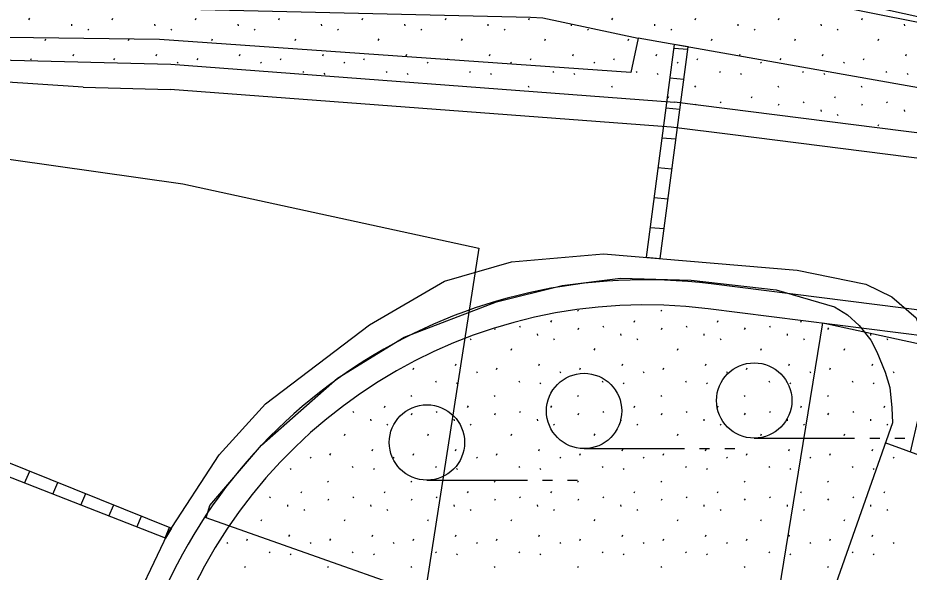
# Model space of a CAD drawing. Extents: x 419101 to 420177, y 4451541 to 4452254.
# Drawn here: x 420030.39 to 420048.14, y 4452037.65 to 4452048.7 of the extents above; entities that cross this region are included whole.
import ezdxf

# ---------------------------------------------------------------- set-up
doc = ezdxf.new("R2010")
doc.units = 0
for name, color, linetype in [('2_KADASTRO', 7, 'Continuous'), ('3_HALİHAZIR', 7, 'Continuous'), ('Level 61', 7, 'Continuous'), ('Level 62', 7, 'Continuous')]:
    doc.layers.add(name, color=color, linetype=linetype)

msp = doc.modelspace()

# ---------------------------------------------------------------- linework, layer by layer
at = {"layer": '2_KADASTRO'}
for points in [[(419988.649, 4452041.595), (419991.285, 4452051.401), (420033.675, 4452045.389), (420039.569, 4452044.108), (420037.446, 4452030.469)], [(420044.139, 4452028.602), (420046.42, 4452042.62), (420067.824, 4452037.969), (420095.36, 4452031.511), (420094.193, 4452026.24), (420109.972, 4452021.564), (420107.982, 4452014.605)]]:
    msp.add_lwpolyline(points, close=True, dxfattribs=at)
at = {"layer": '3_HALİHAZIR'}
for p, q in [((420043.452, 4452048.093), (420043.732, 4452048.069)), ((420043.374, 4452047.498), (420043.654, 4452047.474)), ((420043.295, 4452046.902), (420043.575, 4452046.878)), ((420043.216, 4452046.307), (420043.496, 4452046.283)), ((420043.138, 4452045.711), (420043.418, 4452045.687)), ((420043.059, 4452045.116), (420043.339, 4452045.092)), ((420042.98, 4452044.52), (420043.261, 4452044.496)), ((420042.901, 4452043.925), (420043.182, 4452043.901)), ((420045.055, 4452040.322), (420047.055, 4452040.322)), ((420047.355, 4452040.322), (420047.555, 4452040.322)), ((420047.855, 4452040.322), (420048.055, 4452040.322)), ((420041.667, 4452040.114), (420043.667, 4452040.114)), ((420043.967, 4452040.114), (420044.167, 4452040.114)), ((420044.467, 4452040.114), (420044.667, 4452040.114)), ((420030.527, 4452039.426), (420030.631, 4452039.667)), ((420031.087, 4452039.208), (420031.187, 4452039.442)), ((420038.538, 4452039.487), (420040.538, 4452039.487)), ((420040.838, 4452039.487), (420041.038, 4452039.487)), ((420041.338, 4452039.487), (420041.538, 4452039.487)), ((420031.646, 4452038.989), (420031.743, 4452039.217)), ((420032.205, 4452038.771), (420032.3, 4452038.993)), ((420032.764, 4452038.552), (420032.856, 4452038.768)), ((420033.323, 4452038.334), (420033.413, 4452038.543))]:
    msp.add_line(p, q, dxfattribs=at)
for points in [[(420000.792, 4452055.144), (419996.274, 4452055.814), (419996.187, 4452055.787), (419996.149, 4452055.769), (419996.08, 4452055.713), (419996.097, 4452055.588), (420002.93, 4452053.762), (420010.43, 4452051.758), (420015.436, 4452050.549), (420019.08, 4452049.784), (420022.034, 4452049.438), (420033.75, 4452048.869), (420040.598, 4452048.711), (420040.847, 4452048.695), (420042.744, 4452048.291)], [(420026.941, 4452052.864), (420043.961, 4452049.681), (420053.423, 4452047.602), (420055.312, 4452047.194), (420055.604, 4452046.957), (420055.771, 4452046.666), (420055.766, 4452046.417), (420055.724, 4452046.226), (420055.557, 4452046.019), (420042.744, 4452048.291), (420042.596, 4452047.604), (420033.21, 4452048.262), (420027.185, 4452048.345), (420022.869, 4452048.588), (420019.362, 4452049.063), (420017.938, 4452049.22), (420016.067, 4452049.599), (420007.617, 4452051.51), (419996.864, 4452054.203), (419991.409, 4452055), (419987.273, 4452055.591)], [(420033.847, 4452026.263), (420032.695, 4452028.603), (420032.008, 4452030.72), (420031.813, 4452032.931), (420031.992, 4452034.654), (420032.571, 4452036.723), (420033.373, 4452038.412), (420034.403, 4452039.991), (420035.326, 4452041.006), (420037.392, 4452042.58), (420038.888, 4452043.447), (420040.22, 4452043.838), (420042.057, 4452043.997), (420045.908, 4452043.668), (420047.275, 4452043.387), (420047.798, 4452043.135), (420048.279, 4452042.721), (420048.415, 4452042.343), (420048.494, 4452041.948), (420048.494, 4452041.478), (420048.162, 4452040.046)], [(420038.087, 4452042.334), (420039.922, 4452043.041), (420041.228, 4452043.365), (420042.394, 4452043.507), (420043.797, 4452043.468), (420045.491, 4452043.279), (420046.651, 4452042.94), (420046.913, 4452042.777), (420047.144, 4452042.569), (420047.377, 4452042.275), (420047.494, 4452042.044), (420047.665, 4452041.635), (420047.756, 4452041.329), (420047.795, 4452040.926), (420047.806, 4452040.628), (420046.057, 4452035.647), (420045.184, 4452035.865)], [(420034.214, 4452038.981), (420035.246, 4452040.181), (420036.76, 4452041.515), (420038.087, 4452042.334)], [(420051.896, 4452038.685), (420047.665, 4452040.227)], [(420040.5, 4452036.752), (420040.414, 4452036.515), (420034.139, 4452038.733), (420034.214, 4452038.981)]]:
    msp.add_lwpolyline(points, dxfattribs=at)
for points in [[(420043.182, 4452043.901), (420043.738, 4452048.114), (420043.462, 4452048.163), (420042.901, 4452043.925)], [(420029.968, 4452039.645), (420030.074, 4452039.891), (420033.449, 4452038.529), (420033.334, 4452038.329)]]:
    msp.add_lwpolyline(points, close=True, dxfattribs=at)
for centre in [(420045.055, 4452041.072), (420041.667, 4452040.864), (420038.538, 4452040.237)]:
    msp.add_circle(centre, 0.75, dxfattribs=at)
at = {"layer": 'Level 61'}
for p, q in [((420036.888, 4452050.907), (420063.076, 4452045.637)), ((420029.355, 4452047.871), (420033.44, 4452047.769)), ((420033.44, 4452047.769), (420043.466, 4452047.014)), ((420031.693, 4452047.313), (420027.435, 4452047.6)), ((420031.693, 4452047.313), (420033.428, 4452047.27)), ((420043.404, 4452046.518), (420033.428, 4452047.27)), ((420063.873, 4452044.439), (420043.466, 4452047.014)), ((420044.628, 4452046.363), (420043.404, 4452046.518)), ((420073.798, 4452042.683), (420044.628, 4452046.363)), ((420073.332, 4452039.718), (420044.198, 4452043.394)), ((420041.537, 4452042.872), (420041.55, 4452042.852)), ((420043.195, 4452042.873), (420043.209, 4452042.852)), ((420073.255, 4452039.223), (420044.136, 4452042.898)), ((420041.008, 4452042.635), (420041.022, 4452042.666)), ((420042.666, 4452042.635), (420042.681, 4452042.666)), ((420044.325, 4452042.635), (420044.339, 4452042.666)), ((420045.984, 4452042.635), (420045.996, 4452042.663)), ((420039.889, 4452042.489), (420039.897, 4452042.506)), ((420040.382, 4452042.558), (420040.396, 4452042.536)), ((420041.548, 4452042.489), (420041.562, 4452042.521)), ((420042.041, 4452042.558), (420042.055, 4452042.536)), ((420043.206, 4452042.489), (420043.221, 4452042.521)), ((420043.699, 4452042.558), (420043.713, 4452042.536)), ((420044.865, 4452042.489), (420044.879, 4452042.521)), ((420045.358, 4452042.558), (420045.372, 4452042.536)), ((420046.523, 4452042.489), (420046.538, 4452042.521)), ((420039.401, 4452042.306), (420039.415, 4452042.284)), ((420040.734, 4452042.4), (420040.737, 4452042.368)), ((420041.06, 4452042.306), (420041.074, 4452042.284)), ((420042.392, 4452042.4), (420042.396, 4452042.368)), ((420042.718, 4452042.306), (420042.732, 4452042.284)), ((420044.051, 4452042.4), (420044.054, 4452042.368)), ((420044.377, 4452042.306), (420044.391, 4452042.284)), ((420045.709, 4452042.4), (420045.713, 4452042.368)), ((420046.035, 4452042.306), (420046.049, 4452042.284)), ((420047.368, 4452042.4), (420047.372, 4452042.368)), ((420047.694, 4452042.306), (420047.708, 4452042.284)), ((420040.212, 4452042.077), (420040.227, 4452042.109)), ((420041.871, 4452042.077), (420041.885, 4452042.109)), ((420043.529, 4452042.077), (420043.544, 4452042.109)), ((420045.188, 4452042.077), (420045.202, 4452042.109)), ((420046.847, 4452042.077), (420046.861, 4452042.109)), ((420038.266, 4452041.689), (420038.28, 4452041.721)), ((420039.108, 4452041.771), (420039.122, 4452041.803)), ((420039.925, 4452041.689), (420039.939, 4452041.721)), ((420040.767, 4452041.771), (420040.781, 4452041.803)), ((420041.583, 4452041.689), (420041.597, 4452041.721)), ((420042.425, 4452041.771), (420042.439, 4452041.803)), ((420043.242, 4452041.689), (420043.256, 4452041.721)), ((420044.084, 4452041.771), (420044.098, 4452041.803)), ((420044.9, 4452041.689), (420044.915, 4452041.721)), ((420045.742, 4452041.771), (420045.756, 4452041.803)), ((420046.559, 4452041.689), (420046.573, 4452041.721)), ((420047.401, 4452041.771), (420047.415, 4452041.803)), ((420039.527, 4452041.648), (420039.541, 4452041.626)), ((420041.186, 4452041.648), (420041.2, 4452041.626)), ((420042.844, 4452041.648), (420042.858, 4452041.626)), ((420044.503, 4452041.648), (420044.517, 4452041.626)), ((420046.161, 4452041.648), (420046.176, 4452041.626)), ((420047.82, 4452041.648), (420047.834, 4452041.626)), ((420038.71, 4452041.462), (420038.724, 4452041.44)), ((420039.13, 4452041.423), (420039.144, 4452041.402)), ((420040.369, 4452041.462), (420040.383, 4452041.44)), ((420040.788, 4452041.423), (420040.803, 4452041.402)), ((420042.027, 4452041.462), (420042.041, 4452041.44)), ((420042.447, 4452041.423), (420042.461, 4452041.402)), ((420043.686, 4452041.462), (420043.7, 4452041.44)), ((420044.106, 4452041.423), (420044.12, 4452041.402)), ((420045.344, 4452041.462), (420045.359, 4452041.44)), ((420045.764, 4452041.423), (420045.778, 4452041.402)), ((420047.003, 4452041.462), (420047.017, 4452041.44)), ((420047.423, 4452041.423), (420047.437, 4452041.402)), ((420038.219, 4452041.171), (420038.233, 4452041.15)), ((420039.877, 4452041.171), (420039.892, 4452041.15)), ((420041.536, 4452041.171), (420041.55, 4452041.15)), ((420043.195, 4452041.171), (420043.209, 4452041.15)), ((420044.853, 4452041.171), (420044.867, 4452041.15)), ((420046.512, 4452041.171), (420046.526, 4452041.15)), ((420037.065, 4452040.856), (420037.079, 4452040.834)), ((420037.691, 4452040.933), (420037.705, 4452040.964)), ((420038.723, 4452040.856), (420038.738, 4452040.834)), ((420039.349, 4452040.933), (420039.363, 4452040.964)), ((420040.382, 4452040.856), (420040.396, 4452040.834)), ((420041.008, 4452040.933), (420041.022, 4452040.964)), ((420042.041, 4452040.856), (420042.055, 4452040.834)), ((420042.666, 4452040.933), (420042.681, 4452040.964)), ((420043.699, 4452040.856), (420043.713, 4452040.834)), ((420044.325, 4452040.933), (420044.339, 4452040.964)), ((420045.358, 4452040.856), (420045.372, 4452040.834)), ((420045.984, 4452040.933), (420045.998, 4452040.964)), ((420047.016, 4452040.856), (420047.031, 4452040.834)), ((420047.642, 4452040.933), (420047.656, 4452040.964)), ((420037.416, 4452040.698), (420037.42, 4452040.666)), ((420038.23, 4452040.787), (420038.245, 4452040.819)), ((420039.075, 4452040.698), (420039.079, 4452040.666)), ((420039.889, 4452040.787), (420039.903, 4452040.819)), ((420040.734, 4452040.698), (420040.737, 4452040.666)), ((420041.548, 4452040.787), (420041.562, 4452040.819)), ((420042.392, 4452040.698), (420042.396, 4452040.666)), ((420043.206, 4452040.787), (420043.221, 4452040.819)), ((420044.051, 4452040.698), (420044.054, 4452040.666)), ((420044.865, 4452040.787), (420044.879, 4452040.819)), ((420045.709, 4452040.698), (420045.713, 4452040.666)), ((420046.523, 4452040.787), (420046.538, 4452040.819)), ((420047.368, 4452040.698), (420047.372, 4452040.666)), ((420037.742, 4452040.604), (420037.756, 4452040.582)), ((420039.401, 4452040.604), (420039.415, 4452040.582)), ((420041.06, 4452040.604), (420041.074, 4452040.582)), ((420042.718, 4452040.604), (420042.732, 4452040.582)), ((420044.377, 4452040.604), (420044.391, 4452040.582)), ((420046.035, 4452040.604), (420046.049, 4452040.582)), ((420047.694, 4452040.604), (420047.708, 4452040.582)), ((420036.895, 4452040.375), (420036.909, 4452040.407)), ((420038.554, 4452040.375), (420038.568, 4452040.407)), ((420040.212, 4452040.375), (420040.227, 4452040.407)), ((420041.871, 4452040.375), (420041.885, 4452040.407)), ((420043.529, 4452040.375), (420043.544, 4452040.407)), ((420045.188, 4452040.375), (420045.202, 4452040.407)), ((420046.847, 4452040.375), (420046.861, 4452040.407)), ((420036.21, 4452039.946), (420036.224, 4452039.924)), ((420036.607, 4452039.987), (420036.622, 4452040.019)), ((420037.449, 4452040.069), (420037.463, 4452040.101)), ((420037.868, 4452039.946), (420037.883, 4452039.924)), ((420038.266, 4452039.987), (420038.28, 4452040.019)), ((420039.108, 4452040.069), (420039.122, 4452040.101)), ((420039.527, 4452039.946), (420039.541, 4452039.924)), ((420039.925, 4452039.987), (420039.939, 4452040.019)), ((420040.767, 4452040.069), (420040.781, 4452040.101)), ((420041.186, 4452039.946), (420041.2, 4452039.924)), ((420041.583, 4452039.987), (420041.597, 4452040.019)), ((420042.425, 4452040.069), (420042.439, 4452040.101)), ((420042.844, 4452039.946), (420042.858, 4452039.924)), ((420043.242, 4452039.987), (420043.256, 4452040.019)), ((420044.084, 4452040.069), (420044.098, 4452040.101)), ((420044.503, 4452039.946), (420044.517, 4452039.924)), ((420044.9, 4452039.987), (420044.915, 4452040.019)), ((420045.742, 4452040.069), (420045.756, 4452040.101)), ((420046.161, 4452039.946), (420046.176, 4452039.924)), ((420046.559, 4452039.987), (420046.573, 4452040.019)), ((420047.401, 4452040.069), (420047.415, 4452040.101)), ((420047.82, 4452039.946), (420047.834, 4452039.924)), ((420035.813, 4452039.721), (420035.827, 4452039.7)), ((420037.051, 4452039.76), (420037.066, 4452039.738)), ((420037.471, 4452039.721), (420037.485, 4452039.7)), ((420038.71, 4452039.76), (420038.724, 4452039.738)), ((420039.13, 4452039.721), (420039.144, 4452039.7)), ((420040.369, 4452039.76), (420040.383, 4452039.738)), ((420040.788, 4452039.721), (420040.803, 4452039.7)), ((420042.027, 4452039.76), (420042.041, 4452039.738)), ((420042.447, 4452039.721), (420042.461, 4452039.7)), ((420043.686, 4452039.76), (420043.7, 4452039.738)), ((420044.106, 4452039.721), (420044.12, 4452039.7)), ((420045.344, 4452039.76), (420045.359, 4452039.738)), ((420045.764, 4452039.721), (420045.778, 4452039.7)), ((420047.003, 4452039.76), (420047.017, 4452039.738)), ((420047.423, 4452039.721), (420047.437, 4452039.7)), ((420036.56, 4452039.469), (420036.574, 4452039.448)), ((420038.219, 4452039.469), (420038.233, 4452039.448)), ((420039.877, 4452039.469), (420039.892, 4452039.448)), ((420041.536, 4452039.469), (420041.55, 4452039.448)), ((420043.195, 4452039.469), (420043.209, 4452039.448)), ((420044.853, 4452039.469), (420044.867, 4452039.448)), ((420046.512, 4452039.469), (420046.526, 4452039.448)), ((420036.032, 4452039.231), (420036.046, 4452039.262)), ((420037.691, 4452039.231), (420037.705, 4452039.262)), ((420039.349, 4452039.231), (420039.363, 4452039.262)), ((420041.008, 4452039.231), (420041.022, 4452039.262)), ((420042.666, 4452039.231), (420042.681, 4452039.262)), ((420044.325, 4452039.231), (420044.339, 4452039.262)), ((420045.984, 4452039.231), (420045.998, 4452039.262)), ((420047.642, 4452039.231), (420047.656, 4452039.262)), ((420035.406, 4452039.154), (420035.42, 4452039.132)), ((420036.572, 4452039.085), (420036.586, 4452039.117)), ((420037.065, 4452039.154), (420037.079, 4452039.132)), ((420038.23, 4452039.085), (420038.245, 4452039.117)), ((420038.723, 4452039.154), (420038.738, 4452039.132)), ((420039.889, 4452039.085), (420039.903, 4452039.117)), ((420040.382, 4452039.154), (420040.396, 4452039.132)), ((420041.548, 4452039.085), (420041.562, 4452039.117)), ((420042.041, 4452039.154), (420042.055, 4452039.132)), ((420043.206, 4452039.085), (420043.221, 4452039.117)), ((420043.699, 4452039.154), (420043.713, 4452039.132)), ((420044.865, 4452039.085), (420044.879, 4452039.117)), ((420045.358, 4452039.154), (420045.372, 4452039.132)), ((420046.523, 4452039.085), (420046.538, 4452039.117)), ((420047.016, 4452039.154), (420047.031, 4452039.132)), ((420035.758, 4452038.996), (420035.761, 4452038.964)), ((420036.084, 4452038.902), (420036.098, 4452038.88)), ((420037.416, 4452038.996), (420037.42, 4452038.964)), ((420037.742, 4452038.902), (420037.756, 4452038.88)), ((420039.075, 4452038.996), (420039.079, 4452038.964)), ((420039.401, 4452038.902), (420039.415, 4452038.88)), ((420040.734, 4452038.996), (420040.737, 4452038.964)), ((420041.06, 4452038.902), (420041.074, 4452038.88)), ((420042.392, 4452038.996), (420042.396, 4452038.964)), ((420042.718, 4452038.902), (420042.732, 4452038.88)), ((420044.051, 4452038.996), (420044.054, 4452038.964)), ((420044.377, 4452038.902), (420044.391, 4452038.88)), ((420045.709, 4452038.996), (420045.713, 4452038.964)), ((420046.035, 4452038.902), (420046.049, 4452038.88)), ((420047.368, 4452038.996), (420047.372, 4452038.964)), ((420047.694, 4452038.902), (420047.708, 4452038.88)), ((420035.236, 4452038.673), (420035.251, 4452038.705)), ((420036.895, 4452038.673), (420036.909, 4452038.705)), ((420038.554, 4452038.673), (420038.568, 4452038.705)), ((420040.212, 4452038.673), (420040.227, 4452038.705)), ((420041.871, 4452038.673), (420041.885, 4452038.705)), ((420043.529, 4452038.673), (420043.544, 4452038.705)), ((420045.188, 4452038.673), (420045.202, 4452038.705)), ((420046.847, 4452038.673), (420046.861, 4452038.705)), ((420035.791, 4452038.367), (420035.805, 4452038.399)), ((420037.449, 4452038.367), (420037.463, 4452038.399)), ((420039.108, 4452038.367), (420039.122, 4452038.399)), ((420040.767, 4452038.367), (420040.781, 4452038.399)), ((420042.425, 4452038.367), (420042.439, 4452038.399)), ((420044.084, 4452038.367), (420044.098, 4452038.399)), ((420045.742, 4452038.367), (420045.756, 4452038.399)), ((420047.401, 4452038.367), (420047.415, 4452038.399)), ((420034.551, 4452038.244), (420034.565, 4452038.222)), ((420034.949, 4452038.285), (420034.963, 4452038.317)), ((420036.21, 4452038.244), (420036.224, 4452038.222)), ((420036.607, 4452038.285), (420036.622, 4452038.317)), ((420037.868, 4452038.244), (420037.883, 4452038.222)), ((420038.266, 4452038.285), (420038.28, 4452038.317)), ((420039.527, 4452038.244), (420039.541, 4452038.222)), ((420039.925, 4452038.285), (420039.939, 4452038.317)), ((420041.186, 4452038.244), (420041.2, 4452038.222)), ((420041.583, 4452038.285), (420041.597, 4452038.317)), ((420042.844, 4452038.244), (420042.858, 4452038.222)), ((420043.242, 4452038.285), (420043.256, 4452038.317)), ((420044.503, 4452038.244), (420044.517, 4452038.222)), ((420044.9, 4452038.285), (420044.915, 4452038.317)), ((420046.161, 4452038.244), (420046.176, 4452038.222)), ((420046.559, 4452038.285), (420046.573, 4452038.317)), ((420047.82, 4452038.244), (420047.834, 4452038.222)), ((420035.393, 4452038.058), (420035.407, 4452038.036)), ((420035.813, 4452038.019), (420035.827, 4452037.998)), ((420037.051, 4452038.058), (420037.066, 4452038.036)), ((420037.471, 4452038.019), (420037.485, 4452037.998)), ((420038.71, 4452038.058), (420038.724, 4452038.036)), ((420039.13, 4452038.019), (420039.144, 4452037.998)), ((420040.369, 4452038.058), (420040.383, 4452038.036)), ((420040.788, 4452038.019), (420040.803, 4452037.998)), ((420042.027, 4452038.058), (420042.041, 4452038.036)), ((420042.447, 4452038.019), (420042.461, 4452037.998)), ((420043.686, 4452038.058), (420043.7, 4452038.036)), ((420044.106, 4452038.019), (420044.12, 4452037.998)), ((420045.344, 4452038.058), (420045.359, 4452038.036)), ((420045.764, 4452038.019), (420045.778, 4452037.998)), ((420047.003, 4452038.058), (420047.017, 4452038.036)), ((420047.423, 4452038.019), (420047.437, 4452037.998)), ((420034.902, 4452037.767), (420034.916, 4452037.746)), ((420036.56, 4452037.767), (420036.574, 4452037.746)), ((420038.219, 4452037.767), (420038.233, 4452037.746)), ((420039.877, 4452037.767), (420039.892, 4452037.746)), ((420041.536, 4452037.767), (420041.55, 4452037.746)), ((420043.195, 4452037.767), (420043.209, 4452037.746)), ((420044.853, 4452037.767), (420044.867, 4452037.746)), ((420046.512, 4452037.767), (420046.526, 4452037.746))]:
    msp.add_line(p, q, dxfattribs=at)
for radius, start in [(10.5, 82.8099), (10, 82.8067)]:
    msp.add_arc((420042.884, 4452032.976), radius, start, 240.0331, dxfattribs=at)
at = {"layer": 'Level 62'}
for p, q in [((420030.612, 4452048.655), (420030.627, 4452048.687)), ((420032.271, 4452048.655), (420032.285, 4452048.687)), ((420033.929, 4452048.655), (420033.944, 4452048.687)), ((420035.588, 4452048.655), (420035.602, 4452048.687)), ((420037.247, 4452048.655), (420037.261, 4452048.687)), ((420038.905, 4452048.655), (420038.92, 4452048.687)), ((420040.564, 4452048.655), (420040.578, 4452048.687)), ((420042.222, 4452048.655), (420042.237, 4452048.687)), ((420043.881, 4452048.655), (420043.895, 4452048.687)), ((420045.54, 4452048.655), (420045.554, 4452048.687)), ((420047.198, 4452048.655), (420047.213, 4452048.687)), ((420031.457, 4452048.566), (420031.46, 4452048.534)), ((420031.783, 4452048.472), (420031.797, 4452048.451)), ((420033.115, 4452048.566), (420033.119, 4452048.534)), ((420033.441, 4452048.472), (420033.455, 4452048.451)), ((420034.774, 4452048.566), (420034.778, 4452048.534)), ((420035.1, 4452048.472), (420035.114, 4452048.451)), ((420036.433, 4452048.566), (420036.436, 4452048.534)), ((420036.759, 4452048.472), (420036.773, 4452048.451)), ((420038.091, 4452048.566), (420038.095, 4452048.534)), ((420038.417, 4452048.472), (420038.431, 4452048.451)), ((420039.75, 4452048.566), (420039.753, 4452048.534)), ((420040.076, 4452048.472), (420040.09, 4452048.451)), ((420041.408, 4452048.566), (420041.412, 4452048.534)), ((420041.734, 4452048.472), (420041.748, 4452048.451)), ((420043.067, 4452048.566), (420043.071, 4452048.534)), ((420043.393, 4452048.472), (420043.407, 4452048.451)), ((420044.726, 4452048.566), (420044.729, 4452048.534)), ((420045.052, 4452048.472), (420045.066, 4452048.451)), ((420046.384, 4452048.566), (420046.388, 4452048.534)), ((420046.71, 4452048.472), (420046.724, 4452048.451)), ((420048.043, 4452048.566), (420048.046, 4452048.534)), ((420030.935, 4452048.243), (420030.95, 4452048.275)), ((420032.594, 4452048.243), (420032.608, 4452048.275)), ((420034.253, 4452048.243), (420034.267, 4452048.275)), ((420035.911, 4452048.243), (420035.926, 4452048.275)), ((420037.57, 4452048.243), (420037.584, 4452048.275)), ((420039.228, 4452048.243), (420039.243, 4452048.275)), ((420040.887, 4452048.243), (420040.901, 4452048.275)), ((420042.546, 4452048.243), (420042.56, 4452048.275)), ((420044.204, 4452048.243), (420044.219, 4452048.275)), ((420045.863, 4452048.243), (420045.877, 4452048.275)), ((420047.521, 4452048.243), (420047.536, 4452048.275)), ((420031.49, 4452047.937), (420031.504, 4452047.969)), ((420033.148, 4452047.937), (420033.162, 4452047.969)), ((420034.807, 4452047.937), (420034.821, 4452047.969)), ((420036.466, 4452047.937), (420036.48, 4452047.969)), ((420038.124, 4452047.937), (420038.138, 4452047.969)), ((420039.783, 4452047.937), (420039.797, 4452047.969)), ((420041.441, 4452047.937), (420041.455, 4452047.969)), ((420043.1, 4452047.937), (420043.114, 4452047.969)), ((420044.759, 4452047.937), (420044.773, 4452047.969)), ((420046.417, 4452047.937), (420046.431, 4452047.969)), ((420048.076, 4452047.937), (420048.09, 4452047.969)), ((420030.648, 4452047.856), (420030.662, 4452047.888)), ((420031.909, 4452047.814), (420031.913, 4452047.807)), ((420032.306, 4452047.856), (420032.321, 4452047.888)), ((420033.567, 4452047.814), (420033.582, 4452047.793)), ((420033.965, 4452047.856), (420033.979, 4452047.888)), ((420035.226, 4452047.814), (420035.24, 4452047.793)), ((420035.624, 4452047.856), (420035.638, 4452047.888)), ((420036.885, 4452047.814), (420036.899, 4452047.793)), ((420037.282, 4452047.856), (420037.296, 4452047.888)), ((420038.543, 4452047.814), (420038.557, 4452047.793)), ((420038.941, 4452047.856), (420038.955, 4452047.888)), ((420040.202, 4452047.814), (420040.216, 4452047.793)), ((420040.599, 4452047.856), (420040.614, 4452047.888)), ((420041.86, 4452047.814), (420041.875, 4452047.793)), ((420042.258, 4452047.856), (420042.272, 4452047.888)), ((420043.519, 4452047.814), (420043.533, 4452047.793)), ((420043.917, 4452047.856), (420043.931, 4452047.888)), ((420045.178, 4452047.814), (420045.192, 4452047.793)), ((420045.575, 4452047.856), (420045.589, 4452047.888)), ((420046.836, 4452047.814), (420046.85, 4452047.793)), ((420047.234, 4452047.856), (420047.248, 4452047.888)), ((420036.068, 4452047.628), (420036.082, 4452047.607)), ((420036.487, 4452047.59), (420036.502, 4452047.568)), ((420037.726, 4452047.628), (420037.74, 4452047.607)), ((420038.146, 4452047.59), (420038.16, 4452047.568)), ((420039.385, 4452047.628), (420039.399, 4452047.607)), ((420039.805, 4452047.59), (420039.819, 4452047.568)), ((420041.043, 4452047.628), (420041.058, 4452047.607)), ((420041.463, 4452047.59), (420041.477, 4452047.568)), ((420042.702, 4452047.628), (420042.716, 4452047.607)), ((420043.122, 4452047.59), (420043.136, 4452047.568)), ((420044.361, 4452047.628), (420044.375, 4452047.607)), ((420044.78, 4452047.59), (420044.795, 4452047.568)), ((420046.019, 4452047.628), (420046.033, 4452047.607)), ((420046.439, 4452047.59), (420046.453, 4452047.568)), ((420047.678, 4452047.628), (420047.692, 4452047.607)), ((420048.098, 4452047.59), (420048.112, 4452047.568)), ((420040.552, 4452047.338), (420040.566, 4452047.316)), ((420042.211, 4452047.338), (420042.225, 4452047.316)), ((420043.869, 4452047.338), (420043.884, 4452047.316)), ((420045.528, 4452047.338), (420045.542, 4452047.316)), ((420047.187, 4452047.338), (420047.201, 4452047.316)), ((420043.341, 4452047.099), (420043.355, 4452047.131)), ((420045, 4452047.099), (420045.014, 4452047.131)), ((420046.658, 4452047.099), (420046.673, 4452047.131)), ((420043.884, 4452046.961), (420043.895, 4452046.985)), ((420044.374, 4452047.022), (420044.388, 4452047.001)), ((420045.54, 4452046.953), (420045.554, 4452046.985)), ((420046.033, 4452047.022), (420046.047, 4452047.001)), ((420047.198, 4452046.953), (420047.213, 4452046.985)), ((420047.691, 4452047.022), (420047.705, 4452047.001)), ((420044.726, 4452046.864), (420044.727, 4452046.855)), ((420046.384, 4452046.864), (420046.388, 4452046.832)), ((420046.71, 4452046.77), (420046.724, 4452046.749)), ((420048.043, 4452046.864), (420048.046, 4452046.832)), ((420047.521, 4452046.541), (420047.536, 4452046.573))]:
    msp.add_line(p, q, dxfattribs=at)

doc.saveas('drawing.dxf')
